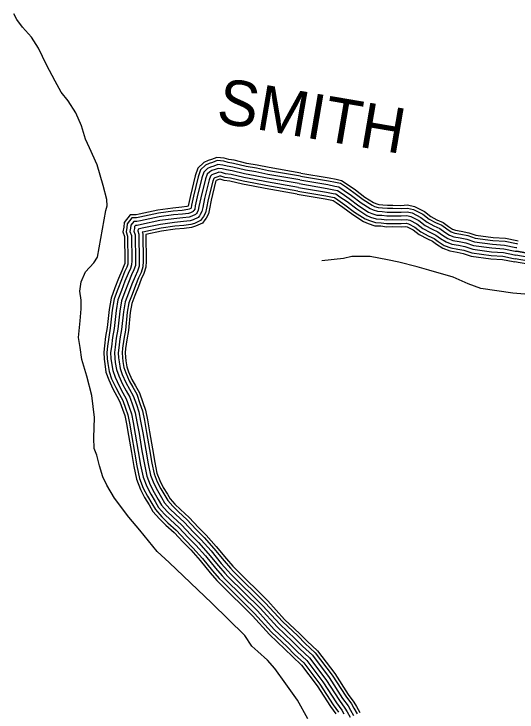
# Model space of a CAD drawing. Extents: x 1788175 to 1969470, y 584502 to 738744.
# Drawn here: x 1919837 to 1923947, y 626688 to 632395 of the extents above; entities that cross this region are included whole.
import ezdxf

# ---------------------------------------------------------------- set-up
doc = ezdxf.new("R2010")
doc.units = 0
for name, color, linetype in [('DESIGN - ROW - Right-of-Way and Easement Labels', 7, 'Continuous'), ('DESIGN - TRANSPORTATION - Text', 7, 'Continuous'), ('SURVEY - TRANSPORTATION - Roads', 7, 'Continuous')]:
    doc.layers.add(name, color=color, linetype=linetype)

msp = doc.modelspace()

# ---------------------------------------------------------------- linework, layer by layer
at = {"layer": 'DESIGN - TRANSPORTATION - Text'}
for points in [[(1919981.6, 632204.4), (1919906.5, 632287.4), (1919859.8, 632348.8), (1919837.2, 632394.6)], [(1922239, 626633.3), (1922153.1, 626784.3), (1922057.4, 626919.1), (1921967.8, 627044), (1921909, 627113.3), (1921830.1, 627182.2), (1921781.6, 627227.6), (1921722.5, 627314.9), (1921453.2, 627577.4), (1921105.1, 627910.9), (1921006, 628001.6), (1920865.8, 628173.8), (1920776.5, 628280.7), (1920658.5, 628435.2), (1920595.2, 628542.4), (1920562.3, 628612.1), (1920537.1, 628701.8), (1920514, 628787.6), (1920493.3, 628843.4), (1920490.2, 628929.4), (1920496, 629095.7), (1920473.6, 629275.6), (1920431.6, 629433.3), (1920391.8, 629568.9), (1920378.6, 629666.8), (1920363.5, 629750.7), (1920377.7, 629885.1), (1920386.4, 629983.3), (1920385.5, 630055.4), (1920376.5, 630129.3), (1920385.5, 630205.6), (1920422.4, 630286.2), (1920489.4, 630361.2), (1920520.8, 630405.7), (1920587.7, 630789.2), (1920597.2, 630825.4), (1920594.5, 630877.4), (1920565.1, 630991.1), (1920516.8, 631162.6), (1920453.1, 631299.9), (1920420.2, 631371.5), (1920388.8, 631481.2), (1920343.4, 631586.7), (1920280.2, 631684), (1920223.3, 631755.2), (1920174.1, 631844.7), (1920102.5, 631977.8), (1920036.7, 632115), (1919981.6, 632204.4)], [(1924599.8, 630055.8), (1923913, 630112.2), (1923649.6, 630149.8), (1923546.1, 630187.5), (1923423.8, 630243.9), (1923226.2, 630300.4), (1923132.2, 630328.6), (1922981.6, 630366.2), (1922887.6, 630385), (1922746.4, 630413.3), (1922595.9, 630413.3), (1922530, 630394.5), (1922351.3, 630375.6)]]:
    msp.add_lwpolyline(points, dxfattribs=at)
at = {"layer": 'SURVEY - TRANSPORTATION - Roads'}
for points in [[(1922181.1, 631094.2), (1921922, 631138.2), (1921823.8, 631158.8), (1921738.8, 631173.4), (1921635.9, 631198.1), (1921591.4, 631205.2), (1921555.2, 631215.3), (1921494.2, 631222), (1921450.7, 631204.6), (1921422.7, 631195.5), (1921387.2, 631179.1), (1921339.5, 631134.5), (1921317.4, 631071.9), (1921278, 630911.4), (1921262.5, 630836.7), (1921260.1, 630823.7), (1921258.1, 630822.8), (1921250.6, 630820.4), (1921207.9, 630814.9), (1921133.7, 630807.8), (1921012.8, 630791.4), (1920860.8, 630758.7), (1920835.4, 630753.8), (1920787, 630753.1), (1920738.1, 630690.2), (1920733.9, 630652.8), (1920726.5, 630612.9), (1920739.9, 630574.5), (1920742.5, 630376.9), (1920741.5, 630354.9), (1920735.2, 630335), (1920717.1, 630295.7), (1920691, 630230.8), (1920661.4, 630154.9), (1920631.4, 630072.2), (1920614.7, 629977.6), (1920598.6, 629831.1), (1920585.7, 629757.3), (1920576.4, 629680.8), (1920570, 629628.8), (1920573.2, 629574), (1920578.2, 629534), (1920588.4, 629466.4), (1920611.3, 629403.1), (1920645.1, 629329.1), (1920677.5, 629270.4), (1920702.7, 629225), (1920724.8, 629163.2), (1920741.6, 629111.4), (1920755.4, 629043.3), (1920772.5, 628948.8), (1920796.3, 628809.1), (1920816, 628696), (1920837.1, 628591), (1920870.4, 628508.5), (1920904.4, 628440.6), (1920940.6, 628380.6), (1920971.5, 628327.5), (1921026.2, 628267.3), (1921077.7, 628217.1), (1921144.9, 628155.5), (1921218.7, 628076), (1921280.9, 628013.4), (1921357.4, 627927.5), (1921440.3, 627827.1), (1921495.2, 627763.3), (1921524, 627733.2), (1921784.7, 627475.3), (1921923.5, 627322.3), (1922050.5, 627202.5), (1922111.7, 627141), (1922186.3, 627072.1), (1922314, 626902.6), (1922423.9, 626732.5), (1922467.5, 626672.7)], [(1922176.7, 631068.8), (1921917.2, 631113), (1921819, 631133.6), (1921733.6, 631148.2), (1921630.9, 631172.9), (1921585.9, 631180), (1921550.3, 631190), (1921497.8, 631195.8), (1921459.5, 631180.4), (1921432, 631171.5), (1921401.7, 631157.5), (1921361.6, 631120), (1921342.1, 631064.5), (1921303.1, 630905.7), (1921287.7, 630831.7), (1921283.7, 630810.4), (1921280.7, 630804.8), (1921267.3, 630798.7), (1921256.2, 630795.2), (1921210.8, 630789.3), (1921136.7, 630782.2), (1921017.2, 630766), (1920865.9, 630733.5), (1920838, 630728.1), (1920799.7, 630727.6), (1920762.8, 630680.1), (1920759.3, 630649), (1920753, 630614.9), (1920765.5, 630579), (1920768.2, 630376.5), (1920767.1, 630350.4), (1920759.2, 630325.7), (1920740.8, 630285.5), (1920714.9, 630221.4), (1920685.5, 630145.8), (1920656.4, 630065.6), (1920640.2, 629973.9), (1920624.1, 629827.4), (1920611.1, 629753.5), (1920601.9, 629677.7), (1920595.8, 629628), (1920598.8, 629576.3), (1920603.7, 629537.5), (1920613.5, 629472.7), (1920635.1, 629412.8), (1920668.1, 629340.7), (1920700, 629282.9), (1920726.2, 629235.6), (1920749.1, 629171.5), (1920766.5, 629117.9), (1920780.7, 629048.2), (1920797.8, 628953.2), (1920821.6, 628813.5), (1920841.3, 628700.7), (1920861.8, 628598.4), (1920893.9, 628519.1), (1920926.9, 628453), (1920962.7, 628393.7), (1920992.4, 628342.8), (1921044.7, 628285.2), (1921095.4, 628235.8), (1921163.1, 628173.8), (1921237.2, 628093.8), (1921299.6, 628031.1), (1921376.9, 627944.2), (1921460, 627843.6), (1921514.2, 627780.6), (1921542.3, 627751.2), (1921803.3, 627493.1), (1921941.8, 627340.3), (1922068.5, 627220.9), (1922129.5, 627159.5), (1922205.4, 627089.4), (1922335.1, 626917.3), (1922445.1, 626747), (1922489.1, 626686.8)], [(1922171.5, 631038.3), (1921911.5, 631082.5), (1921813.2, 631103.1), (1921727.4, 631117.8), (1921624.8, 631142.4), (1921579.3, 631149.7), (1921544.4, 631159.4), (1921502.1, 631164.1), (1921470, 631151.2), (1921443.4, 631142.6), (1921419.3, 631131.4), (1921388.3, 631102.5), (1921371.8, 631055.7), (1921333.3, 630898.9), (1921318.1, 630825.7), (1921313.3, 630800), (1921306.9, 630787.9), (1921302.2, 630781.6), (1921301.1, 630780.1), (1921278.4, 630769.7), (1921262.9, 630764.8), (1921214.2, 630758.5), (1921140.2, 630751.4), (1921022.6, 630735.5), (1920872.1, 630703.1), (1920841.2, 630697.2), (1920815, 630696.8), (1920792.7, 630668), (1920790, 630644.4), (1920785, 630617.4), (1920796.4, 630584.4), (1920799.2, 630376), (1920797.9, 630345), (1920788.2, 630314.5), (1920769.2, 630273.2), (1920743.7, 630209.9), (1920714.5, 630134.9), (1920686.4, 630057.5), (1920670.9, 629969.5), (1920654.8, 629823.1), (1920641.8, 629749), (1920632.7, 629673.9), (1920626.9, 629627), (1920629.7, 629579.2), (1920634.4, 629541.8), (1920643.7, 629480.4), (1920663.8, 629424.5), (1920695.8, 629354.6), (1920727.1, 629297.9), (1920754.6, 629248.4), (1920778.5, 629181.5), (1920796.6, 629125.8), (1920811.1, 629054), (1920828.3, 628958.6), (1920852.2, 628818.8), (1920871.7, 628706.4), (1920891.6, 628607.4), (1920922.1, 628531.8), (1920954.1, 628468), (1920989.4, 628409.6), (1921017.5, 628361.3), (1921067, 628306.7), (1921116.7, 628258.4), (1921185, 628195.8), (1921259.6, 628115.3), (1921322.2, 628052.3), (1921400.5, 627964.4), (1921483.7, 627863.6), (1921537.2, 627801.5), (1921564.4, 627772.9), (1921825.7, 627514.5), (1921964, 627362), (1922090.1, 627243.2), (1922151.1, 627181.8), (1922228.5, 627110.3), (1922360.5, 626935.1), (1922470.7, 626764.6), (1922515.1, 626703.8), (1922532.8, 626673.3)], [(1922166.4, 631007.7), (1921905.7, 631052), (1921807.4, 631072.7), (1921721.1, 631087.4), (1921618.8, 631112), (1921572.7, 631119.4), (1921538.5, 631128.9), (1921506.5, 631132.4), (1921480.6, 631122), (1921454.7, 631113.7), (1921436.8, 631105.4), (1921415.1, 631085), (1921401.6, 631046.8), (1921363.6, 630892), (1921348.5, 630819.7), (1921342.9, 630789.6), (1921333.2, 630771.4), (1921327.3, 630763.3), (1921321.4, 630755.2), (1921289.6, 630740.7), (1921269.6, 630734.4), (1921217.7, 630727.7), (1921143.8, 630720.6), (1921027.9, 630704.9), (1920878.3, 630672.7), (1920844.4, 630666.2), (1920830.4, 630666), (1920822.5, 630655.9), (1920820.7, 630639.9), (1920817, 630619.8), (1920827.4, 630589.9), (1920830.2, 630375.6), (1920828.7, 630339.5), (1920817.2, 630303.3), (1920797.7, 630261), (1920772.5, 630198.5), (1920743.5, 630124), (1920716.5, 630049.5), (1920701.6, 629965.1), (1920685.5, 629818.7), (1920672.5, 629744.4), (1920663.5, 629670.2), (1920658, 629626), (1920660.6, 629582), (1920665.1, 629546), (1920673.9, 629488), (1920692.6, 629436.2), (1920723.5, 629368.6), (1920754.2, 629312.9), (1920782.9, 629261.3), (1920807.8, 629191.5), (1920826.6, 629133.7), (1920841.6, 629059.8), (1920858.9, 628963.9), (1920882.7, 628824), (1920902.2, 628712.2), (1920921.5, 628616.3), (1920950.4, 628544.6), (1920981.3, 628483), (1921016, 628425.4), (1921042.6, 628379.7), (1921089.3, 628328.3), (1921138, 628280.9), (1921206.8, 628217.8), (1921281.9, 628136.8), (1921344.8, 628073.6), (1921424, 627984.6), (1921507.4, 627883.6), (1921560.2, 627822.3), (1921586.6, 627794.6), (1921848.1, 627536), (1921986.1, 627383.7), (1922111.7, 627265.4), (1922172.6, 627204.2), (1922251.6, 627131.2), (1922386, 626952.8), (1922496.3, 626782.2), (1922541.1, 626720.7), (1922559.5, 626688.9), (1922584.1, 626647.2)], [(1922166.4, 631007.7), (1921905.7, 631052), (1921807.4, 631072.7), (1921721.1, 631087.4), (1921618.8, 631112), (1921572.7, 631119.4), (1921538.5, 631128.9), (1921506.5, 631132.4), (1921480.6, 631122), (1921454.7, 631113.7), (1921436.8, 631105.4), (1921415.1, 631085), (1921401.6, 631046.8), (1921363.6, 630892), (1921348.5, 630819.7), (1921342.9, 630789.6), (1921333.2, 630771.4), (1921327.3, 630763.3), (1921321.4, 630755.2), (1921289.6, 630740.7), (1921269.6, 630734.4), (1921217.7, 630727.7), (1921143.8, 630720.6), (1921027.9, 630704.9), (1920878.3, 630672.7), (1920844.4, 630666.2), (1920830.4, 630666), (1920822.5, 630655.9), (1920820.7, 630639.9), (1920817, 630619.8)], [(1922161.2, 630977.2), (1921899.9, 631021.6), (1921801.6, 631042.2), (1921714.9, 631057.1), (1921612.7, 631081.6), (1921566, 631089), (1921532.6, 631098.4), (1921510.8, 631100.8), (1921491.1, 631092.9), (1921466, 631084.7), (1921454.3, 631079.3), (1921441.8, 631067.6), (1921431.3, 631037.9), (1921393.8, 630885.2), (1921378.9, 630813.7), (1921372.5, 630779.2), (1921359.5, 630754.9), (1921352.3, 630745.1), (1921341.6, 630730.4), (1921300.7, 630711.7), (1921276.4, 630704.1), (1921221.2, 630696.9), (1921147.3, 630689.8), (1921033.3, 630674.4), (1920884.5, 630642.3), (1920851.5, 630636), (1920851.4, 630635.3), (1920849, 630622.2), (1920858.3, 630595.3), (1920861.2, 630375.1), (1920859.5, 630334.1), (1920846.1, 630292.1), (1920826.2, 630248.7), (1920801.3, 630187.1), (1920772.5, 630113.1), (1920746.5, 630041.4), (1920732.3, 629960.8), (1920716.2, 629814.3), (1920703.2, 629739.9), (1920694.2, 629666.4), (1920689.2, 629625), (1920691.5, 629584.8), (1920695.8, 629550.2), (1920704.1, 629495.7), (1920721.3, 629447.9), (1920751.2, 629382.5), (1920781.3, 629328), (1920811.2, 629274.1), (1920837.2, 629201.5), (1920856.6, 629141.6), (1920872, 629065.6), (1920889.4, 628969.3), (1920913.3, 628829.3), (1920932.7, 628717.9), (1920951.3, 628625.2), (1920978.7, 628557.4), (1921008.4, 628497.9), (1921042.7, 628441.2), (1921067.8, 628398.1), (1921111.6, 628349.8), (1921159.3, 628303.4), (1921228.7, 628239.8), (1921304.3, 628158.2), (1921367.4, 628094.8), (1921447.5, 628004.8), (1921531.1, 627903.6), (1921583.2, 627843.1), (1921608.7, 627816.3), (1921870.5, 627557.4), (1922008.3, 627405.5), (1922133.4, 627287.6), (1922194.1, 627226.5), (1922274.7, 627152.1), (1922411.4, 626970.6), (1922521.8, 626799.7), (1922567.1, 626737.7), (1922586.3, 626704.6), (1922612, 626660.9)], [(1922180.9, 631093.2), (1922410.7, 631054.2), (1922468.1, 631042.8), (1922512.9, 631033.8), (1922566.5, 630998.2), (1922627.1, 630955.6), (1922704.5, 630897.7), (1922774.1, 630852.6), (1922792.1, 630845.2), (1922817.6, 630836.7), (1922849.1, 630835.5), (1922889, 630830.4), (1922932.1, 630831), (1922998.3, 630830), (1923053.1, 630833.2), (1923109.9, 630820.7), (1923191.6, 630778.7), (1923242.6, 630739), (1923292.3, 630712.5), (1923343.8, 630688.7), (1923387.2, 630657.6), (1923420.3, 630636.2), (1923444, 630627.1), (1923491.2, 630619), (1923552.1, 630606.4), (1923611.4, 630586.3), (1923750.5, 630567.9), (1923851.8, 630561.1), (1923945.9, 630541.5), (1923955.1, 630540.1)], [(1922156, 630946.6), (1921894.1, 630991.1), (1921795.8, 631011.7), (1921708.7, 631026.7), (1921606.6, 631051.2), (1921559.4, 631058.7), (1921526.7, 631067.8), (1921515.1, 631069.1), (1921501.7, 631063.7), (1921477.3, 631055.8), (1921471.9, 631053.3), (1921468.5, 631050.1), (1921461, 631029), (1921424.1, 630878.3), (1921409.4, 630807.7), (1921402.1, 630768.7), (1921385.8, 630738.3), (1921377.4, 630726.8), (1921361.9, 630705.5), (1921311.8, 630682.8), (1921283.1, 630673.7), (1921224.7, 630666.1), (1921150.9, 630659), (1921038.6, 630643.8), (1920890.7, 630612), (1920885.7, 630611), (1920889.2, 630600.8), (1920892.2, 630374.7), (1920890.3, 630328.6), (1920875.1, 630280.9), (1920854.7, 630236.4), (1920830.2, 630175.7), (1920801.5, 630102.2), (1920776.6, 630033.4), (1920763, 629956.4), (1920746.9, 629810), (1920733.8, 629735.3), (1920725, 629662.6), (1920720.3, 629624), (1920722.4, 629587.6), (1920726.5, 629554.5), (1920734.3, 629503.3), (1920750, 629459.7), (1920778.9, 629396.5), (1920808.4, 629343), (1920839.6, 629286.9), (1920866.5, 629211.5), (1920886.7, 629149.5), (1920902.5, 629071.5), (1920919.9, 628974.6), (1920943.8, 628834.6), (1920963.1, 628723.6), (1920981.1, 628634.2), (1921007, 628570.1), (1921035.6, 628512.9), (1921069.4, 628457), (1921092.9, 628416.5), (1921134, 628371.4), (1921180.6, 628326), (1921250.6, 628261.8), (1921326.7, 628179.7), (1921390, 628116.1), (1921471.1, 628024.9), (1921554.8, 627923.6), (1921606.1, 627863.9), (1921630.8, 627838.1), (1921892.9, 627578.9), (1922030.4, 627427.2), (1922155, 627309.8), (1922215.6, 627248.8), (1922297.7, 627172.9), (1922436.8, 626988.4), (1922547.4, 626817.3), (1922593.1, 626754.6), (1922613.1, 626720.2), (1922640, 626674.5)], [(1922151.8, 630922.2), (1921889.5, 630966.8), (1921791.1, 630987.5), (1921703.7, 631002.5), (1921601.8, 631026.9), (1921554.1, 631034.5), (1921522, 631043.5), (1921518.6, 631043.8), (1921510.1, 631040.5), (1921488.8, 631033.6), (1921484.8, 631022), (1921448.2, 630872.8), (1921433.6, 630802.9), (1921425.7, 630760.4), (1921406.7, 630725.1), (1921397.4, 630712.3), (1921378, 630685.7), (1921320.7, 630659.6), (1921288.4, 630649.4), (1921227.4, 630641.5), (1921153.7, 630634.5), (1921042.9, 630619.4), (1920914.1, 630591.7), (1920916.9, 630374.3), (1920914.8, 630324.3), (1920898.2, 630271.9), (1920877.4, 630226.6), (1920853.1, 630166.5), (1920824.7, 630093.5), (1920800.6, 630027), (1920787.5, 629952.9), (1920771.4, 629806.5), (1920758.3, 629731.7), (1920749.5, 629659.6), (1920745.1, 629623.2), (1920747, 629589.9), (1920751, 629557.8), (1920758.3, 629509.4), (1920772.9, 629469), (1920801, 629407.6), (1920830.1, 629355), (1920862.2, 629297.2), (1920889.9, 629219.5), (1920910.6, 629155.8), (1920926.8, 629076.1), (1920944.3, 628978.9), (1920968.2, 628838.8), (1920987.4, 628728.2), (1921004.9, 628641.3), (1921029.5, 628580.3), (1921057.3, 628524.8), (1921090.6, 628469.6), (1921113, 628431.2), (1921151.7, 628388.6), (1921197.5, 628343.9), (1921268, 628279.3), (1921344.5, 628196.8), (1921408, 628133), (1921489.8, 628041), (1921573.7, 627939.5), (1921624.5, 627880.5), (1921648.5, 627855.4), (1921910.7, 627596), (1922048.1, 627444.5), (1922172.3, 627327.5), (1922232.8, 627266.6), (1922316.1, 627189.6), (1922457.1, 627002.5), (1922567.8, 626831.3), (1922613.8, 626768.2), (1922634.4, 626732.7), (1922662.2, 626685.4)], [(1922171.5, 631038.3), (1922400.6, 630999.4), (1922457.2, 630988.1), (1922491.3, 630981.3), (1922535.1, 630952.2), (1922594.3, 630910.5), (1922672.6, 630851.9), (1922748.1, 630803.1), (1922772.6, 630793), (1922807.6, 630781.3), (1922844.5, 630780), (1922885.9, 630774.7), (1922932.1, 630775.3), (1922999.5, 630774.3), (1923048.6, 630777.2), (1923090.8, 630767.8), (1923161.5, 630731.6), (1923212.2, 630692.1), (1923267.5, 630662.5), (1923315.6, 630640.3), (1923355.8, 630611.5), (1923394.9, 630586.3), (1923429.2, 630573.1), (1923480.8, 630564.3), (1923537.4, 630552.5), (1923598.6, 630531.8), (1923745, 630512.4), (1923844.2, 630505.7), (1923935.9, 630486.7), (1923946.3, 630485)], [(1922176.7, 631068.8), (1922406.2, 631029.9), (1922463.2, 631018.5), (1922503.3, 631010.5), (1922552.6, 630977.8), (1922612.5, 630935.6), (1922690.4, 630877.4), (1922762.5, 630830.7), (1922783.5, 630822), (1922813.1, 630812.1), (1922847.1, 630810.9), (1922887.6, 630805.7), (1922932.1, 630806.3), (1922998.8, 630805.3), (1923051.1, 630808.3), (1923101.4, 630797.3), (1923178.2, 630757.8), (1923229.1, 630718.2), (1923281.3, 630690.3), (1923331.3, 630667.2), (1923373.3, 630637.2), (1923409, 630614), (1923437.4, 630603.1), (1923486.6, 630594.7), (1923545.6, 630582.5), (1923605.7, 630562.1), (1923748, 630543.3), (1923848.4, 630536.5), (1923941.5, 630517.2), (1923951.2, 630515.7)], [(1922161.2, 630977.2), (1922389.3, 630938.4), (1922445, 630927.3), (1922467.1, 630922.9), (1922500.1, 630901), (1922557.9, 630860.3), (1922637.2, 630801), (1922719.2, 630747.9), (1922750.9, 630734.8), (1922796.4, 630719.6), (1922839.5, 630718.1), (1922882.3, 630712.6), (1922932.1, 630713.3), (1923000.8, 630712.3), (1923043.6, 630714.8), (1923069.7, 630709), (1923128, 630679.1), (1923178.3, 630639.9), (1923239.9, 630607), (1923284.3, 630586.5), (1923320.9, 630560.3), (1923366.6, 630530.7), (1923412.7, 630513), (1923469.3, 630503.3), (1923521.1, 630492.6), (1923584.5, 630471.1), (1923738.8, 630450.7), (1923835.8, 630444.2), (1923924.7, 630425.7), (1923936.6, 630423.8)], [(1922166.4, 631007.7), (1922394.9, 630968.9), (1922451.1, 630957.7), (1922479.2, 630952.1), (1922517.6, 630926.6), (1922576.1, 630885.4), (1922654.9, 630826.5), (1922733.6, 630775.5), (1922761.8, 630763.9), (1922802, 630750.5), (1922842, 630749), (1922884.1, 630743.6), (1922932.1, 630744.3), (1923000.1, 630743.3), (1923046.1, 630746), (1923080.2, 630738.4), (1923144.7, 630705.3), (1923195.2, 630666), (1923253.7, 630634.8), (1923300, 630613.4), (1923338.4, 630585.9), (1923380.7, 630558.5), (1923420.9, 630543), (1923475.1, 630533.8), (1923529.3, 630522.6), (1923591.6, 630501.4), (1923741.9, 630481.5), (1923840, 630474.9), (1923930.3, 630456.2), (1923941.5, 630454.4)], [(1922166.4, 631007.7), (1922394.9, 630968.9), (1922451.1, 630957.7), (1922479.2, 630952.1), (1922517.6, 630926.6), (1922576.1, 630885.4), (1922654.9, 630826.5), (1922733.6, 630775.5), (1922761.8, 630763.9), (1922802, 630750.5), (1922842, 630749), (1922884.1, 630743.6), (1922932.1, 630744.3), (1923000.1, 630743.3), (1923046.1, 630746), (1923080.2, 630738.4), (1923144.7, 630705.3), (1923195.2, 630666), (1923253.7, 630634.8), (1923300, 630613.4), (1923338.4, 630585.9), (1923380.7, 630558.5), (1923420.9, 630543), (1923475.1, 630533.8), (1923529.3, 630522.6), (1923591.6, 630501.4), (1923741.9, 630481.5), (1923840, 630474.9), (1923930.3, 630456.2), (1923941.5, 630454.4)], [(1922151.7, 630921.2), (1922379, 630882.7), (1922433.9, 630871.7), (1922445.1, 630869.5), (1922468, 630854.2), (1922524.6, 630814.4), (1922604.8, 630754.4), (1922692.7, 630697.5), (1922731.1, 630681.7), (1922786.2, 630663.2), (1922834.9, 630661.5), (1922879.1, 630655.8), (1922932.1, 630656.6), (1923002, 630655.5), (1923039.1, 630657.7), (1923050.3, 630655.2), (1923097.3, 630631), (1923147.3, 630592.1), (1923214.6, 630556.2), (1923255.7, 630537.2), (1923289, 630513.4), (1923340.7, 630479.9), (1923397.6, 630458), (1923458.8, 630447.6), (1923506.2, 630437.8), (1923571.5, 630415.6), (1923733.2, 630394.2), (1923828.1, 630387.8), (1923914.5, 630369.9), (1923927.7, 630367.8)], [(1922156, 630946.6), (1922383.7, 630908), (1922439, 630896.9), (1922455.1, 630893.7), (1922482.5, 630875.5), (1922539.7, 630835.2), (1922619.5, 630775.6), (1922704.7, 630720.4), (1922740.1, 630705.8), (1922790.8, 630688.8), (1922837, 630687.2), (1922880.6, 630681.6), (1922932.1, 630682.3), (1923001.5, 630681.3), (1923041.2, 630683.6), (1923059.1, 630679.6), (1923111.2, 630652.8), (1923161.3, 630613.8), (1923226.1, 630579.2), (1923268.7, 630559.6), (1923303.4, 630534.7), (1923352.5, 630502.9), (1923404.5, 630483), (1923463.6, 630472.9), (1923512.9, 630462.6), (1923577.4, 630440.8), (1923735.7, 630419.8), (1923831.6, 630413.4), (1923919.1, 630395.2), (1923931.7, 630393.2)], [(1920817, 630619.8), (1920827.4, 630589.9), (1920830.2, 630375.6), (1920828.7, 630339.5), (1920817.2, 630303.3), (1920797.7, 630261), (1920772.5, 630198.5), (1920743.5, 630124), (1920716.5, 630049.5), (1920701.6, 629965.1), (1920685.5, 629818.7), (1920672.5, 629744.4), (1920663.5, 629670.2), (1920658, 629626), (1920660.6, 629582), (1920665.1, 629546), (1920673.9, 629488), (1920692.6, 629436.2), (1920723.5, 629368.6), (1920754.2, 629312.9), (1920782.9, 629261.3), (1920807.8, 629191.5), (1920826.6, 629133.7), (1920841.6, 629059.8), (1920858.9, 628963.9), (1920882.7, 628824), (1920902.2, 628712.2), (1920921.5, 628616.3), (1920950.4, 628544.6), (1920981.3, 628483), (1921016, 628425.4), (1921042.6, 628379.7), (1921089.3, 628328.3), (1921138, 628280.9), (1921206.8, 628217.8), (1921281.9, 628136.8), (1921344.8, 628073.6), (1921424, 627984.6), (1921507.4, 627883.6), (1921560.2, 627822.3), (1921586.6, 627794.6), (1921848.1, 627536), (1921986.1, 627383.7), (1922111.7, 627265.4), (1922172.6, 627204.2), (1922251.6, 627131.2), (1922386, 626952.8), (1922496.3, 626782.2), (1922541.1, 626720.7), (1922559.5, 626688.9), (1922584.1, 626647.2)], [(1923941.5, 630454.4), (1924393.5, 630374.7)], [(1924393.5, 630374.7), (1923941.5, 630454.4)], [(1924383.1, 630313.6), (1923930.7, 630393.4)], [(1924388.3, 630344.2), (1923936.1, 630423.9)], [(1924378.9, 630289.3), (1923926.4, 630369)]]:
    msp.add_lwpolyline(points, dxfattribs=at)

# ---------------------------------------------------------------- texts
at = {"layer": 'DESIGN - ROW - Right-of-Way and Easement Labels'}
msp.add_text('SMITH', height=370, rotation=350.269, dxfattribs=at).set_placement((1921480.4, 631510.2))

doc.saveas('drawing.dxf')
